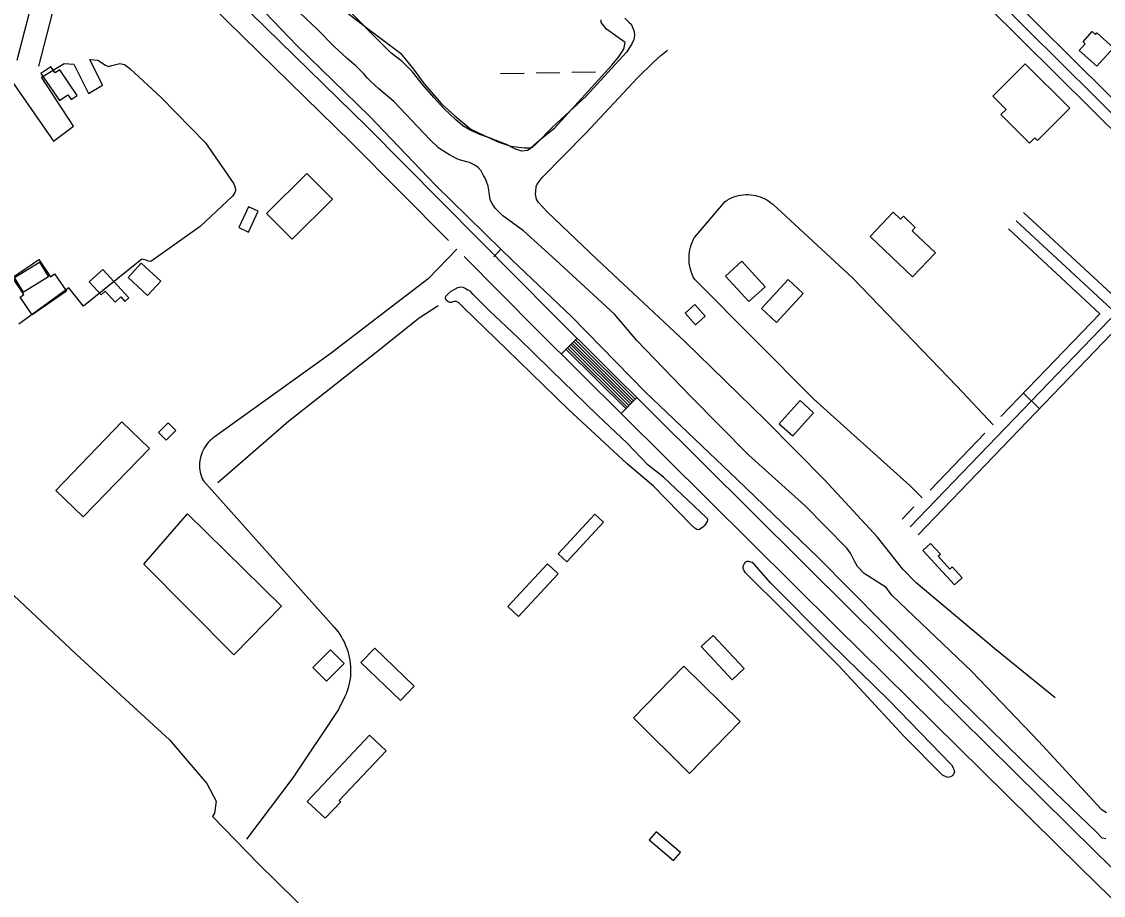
# Model space of a CAD drawing. Extents: x 3903937 to 3942190, y 260677 to 286651.
# Drawn here: x 3910235 to 3911691, y 282022 to 283198 of the extents above; entities that cross this region are included whole.
import ezdxf

# ---------------------------------------------------------------- set-up
doc = ezdxf.new("R2010")
doc.units = 0
for name, color, linetype in [('V-BLDG-OTLN', 7, 'Continuous'), ('V-CHAN-DOCK', 7, 'Continuous'), ('V-ROAD-CNTR', 7, 'Continuous'), ('V-TOPO-SHOR', 7, 'Continuous'), ('V-WETL-SWMP', 7, 'Continuous')]:
    doc.layers.add(name, color=color, linetype=linetype)

msp = doc.modelspace()

# ---------------------------------------------------------------- linework, layer by layer
at = {"layer": 'V-BLDG-OTLN'}
for points in [[(3911704, 283162.4), (3911681.6, 283137.5), (3911658.1, 283158.6), (3911666.3, 283167.8), (3911663.3, 283170.5), (3911675.7, 283184.2), (3911679.9, 283180.4), (3911681.7, 283182.5)], [(3911645.4, 283081.1), (3911602, 283037.5), (3911598.4, 283041.1), (3911591.4, 283034), (3911552.8, 283072.5), (3911559.8, 283079.5), (3911542, 283097.2), (3911585.4, 283140.8)], [(3910564.6, 282939.2), (3910618.7, 282993.3), (3910653.1, 282958.8), (3910599.1, 282904.7)], [(3910540.4, 282948.5), (3910527.3, 282920.5), (3910540.2, 282914.5), (3910553.2, 282942.5)], [(3911376.9, 282908.4), (3911407.9, 282941), (3911417.7, 282931.6), (3911421.6, 282935.7), (3911437.5, 282920.5), (3911433.3, 282916), (3911464.5, 282886.3), (3911433.8, 282854.1)], [(3910225.3, 282853.4), (3910258.9, 282873.9), (3910271, 282854), (3910237.5, 282833.5)], [(3910404.3, 282829.2), (3910378.2, 282853.4), (3910396, 282872.6), (3910422.1, 282848.4)], [(3911213.5, 282820.8), (3911182.3, 282855.1), (3911204.3, 282875.1), (3911235.5, 282840.8)], [(3911230.6, 282811.5), (3911266.5, 282850.4), (3911286.7, 282831.7), (3911250.9, 282792.8)], [(3911127.8, 282805.2), (3911141.8, 282789.6), (3911154.9, 282801.4), (3911140.9, 282817)], [(3911272.7, 282640.1), (3911300.7, 282671.2), (3911282.6, 282687.6), (3911254.5, 282656.4)], [(3910281, 282566.8), (3910369.9, 282659), (3910407, 282623.2), (3910317.9, 282531.3)], [(3910419.2, 282644.6), (3910432.2, 282657.7), (3910442.5, 282647.4), (3910429.4, 282634.4)], [(3910458.1, 282535.1), (3910584.6, 282411), (3910520.3, 282345.5), (3910399.3, 282467.7)], [(3910956.9, 282481.5), (3911006.2, 282534.7), (3911017.8, 282524.1), (3910968.4, 282470.8)], [(3911447.6, 282485.9), (3911490.1, 282439.7), (3911500.4, 282449.3), (3911487, 282463.8), (3911484, 282461), (3911468.1, 282478.3), (3911471.2, 282481.2), (3911458.1, 282495.5)], [(3910889.1, 282410.8), (3910942.4, 282467.9), (3910956.8, 282454.5), (3910903.6, 282397.3)], [(3911191.2, 282312.1), (3911149.5, 282356.6), (3911165.6, 282371.6), (3911207.2, 282327.1)], [(3910626.9, 282328.6), (3910650.5, 282352.2), (3910668.8, 282333.9), (3910645.2, 282310.3)], [(3910744.9, 282284), (3910691.6, 282335.3), (3910710.1, 282354.5), (3910763.4, 282303.2)], [(3911125.9, 282330.3), (3911202, 282256), (3911133.5, 282185.9), (3911058.1, 282260.9)], [(3910619.3, 282148.4), (3910703, 282237.4), (3910725.3, 282216.4), (3910662.4, 282149.5), (3910664.3, 282147.8), (3910643.5, 282125.7)], [(3911079.6, 282096.4), (3911112.1, 282068.6), (3911121.5, 282079.5), (3911089, 282107.4)]]:
    msp.add_lwpolyline(points, close=True, dxfattribs=at)
at = {"layer": 'V-CHAN-DOCK'}
for points in [[(3910260.9, 283127.6), (3910285.8, 283091.3), (3910297.3, 283099.2), (3910301.7, 283092.7), (3910309.9, 283098.3), (3910286.3, 283132.9), (3910280, 283128.6), (3910274.3, 283136.8)], [(3910249.3, 282802.9), (3910232.8, 282826.8), (3910238.1, 282830.5), (3910222.5, 282853.3), (3910257.9, 282877.6), (3910273.8, 282854.4), (3910279.4, 282858.2), (3910295.5, 282834.7)], [(3910379.2, 282826.1), (3910344.1, 282864.2), (3910325.9, 282847.4), (3910341.9, 282830.1), (3910347.2, 282834.9), (3910360.7, 282820.3), (3910368.3, 282827.3), (3910373.9, 282821.2)]]:
    msp.add_lwpolyline(points, close=True, dxfattribs=at)
at = {"layer": 'V-ROAD-CNTR'}
for p, q in [((3910982.3, 282771.5), (3910961.2, 282750.2)), ((3911604.5, 282676.7), (3911582.9, 282697.5)), ((3911062.7, 282691.7), (3911041.6, 282670.4))]:
    msp.add_line(p, q, dxfattribs=at)
for points in [[(3911114.4, 283659.6), (3911356.4, 283416.7), (3911818.4, 282958.8), (3911841.8, 282938.3)], [(3911109.6, 283643.2), (3911345.8, 283406.1), (3911816.1, 282940)], [(3911144.2, 283651), (3911367, 283427.4), (3911837.6, 282960.9)], [(3910283.4, 283488.7), (3910309.6, 283439), (3910330, 283415.7), (3910386.6, 283363), (3910699.8, 283056), (3910950.2, 282803.4), (3911352.1, 282404.4), (3911680.2, 282080.6), (3911854.8, 281910)], [(3910310.1, 283392.9), (3910273, 283317.4), (3910228.5, 283145.2)], [(3910333.1, 283371.8), (3910301.2, 283306.9), (3910257.6, 283137.7)], [(3910333.1, 283371.8), (3910365.8, 283341.3), (3910678.6, 283034.8), (3910809.3, 282902.9)], [(3912013.9, 283097.2), (3911838.3, 282941.4), (3911430.6, 282517.6)], [(3912023.9, 283086), (3911848.7, 282930.5), (3911441.4, 282507.2)], [(3911446.8, 282556.8), (3911430.6, 282572.8), (3911301, 282689.8), (3911140.9, 282850.5), (3911139.2, 282853.5), (3911137.7, 282856.6), (3911136.4, 282859.9), (3911135.3, 282863.2), (3911134.5, 282866.5), (3911133.8, 282869.9), (3911133.3, 282873.4), (3911133.1, 282876.9), (3911133, 282880.3), (3911133.2, 282883.8), (3911133.6, 282887.3), (3911134.3, 282890.7), (3911135.1, 282894.1), (3911136.1, 282897.4), (3911137.4, 282900.6), (3911138.8, 282903.8), (3911140.4, 282906.9), (3911181.6, 282955.6), (3911184.4, 282957.4), (3911187.3, 282959), (3911190.2, 282960.4), (3911193.3, 282961.7), (3911196.4, 282962.7), (3911199.6, 282963.5), (3911202.9, 282964.2), (3911206.1, 282964.6)], [(3911206.1, 282964.6), (3911209.4, 282964.8), (3911212.7, 282964.8), (3911216, 282964.6), (3911219.3, 282964.2), (3911222.5, 282963.6), (3911225.7, 282962.8), (3911228.9, 282961.8), (3911231.9, 282960.6), (3911234.9, 282959.2), (3911237.8, 282957.6), (3911240.6, 282955.8), (3911243.3, 282953.9), (3911245.8, 282951.8), (3911353.5, 282852.6), (3911493.2, 282707.1), (3911542.5, 282655.1)], [(3911583.2, 282940.7), (3911706.7, 282826.3)], [(3911573.1, 282929.7), (3911707.3, 282805.3)], [(3911562.9, 282918.7), (3911685.9, 282804.6)], [(3910820.7, 282891.3), (3910782.1, 282851.4), (3910649.8, 282750.1), (3910495.3, 282639.2), (3910492.8, 282637.4), (3910490.4, 282635.5), (3910488.1, 282633.4), (3910486, 282631.2), (3910484, 282628.9), (3910482.2, 282626.4), (3910480.6, 282623.8), (3910479.1, 282621.1), (3910477.8, 282618.3), (3910476.8, 282615.4), (3910475.9, 282612.5), (3910475.2, 282609.5), (3910474.7, 282606.5), (3910474.4, 282603.4), (3910474.3, 282600.3), (3910474.5, 282597.3), (3910474.8, 282594.2), (3910475.3, 282591.2), (3910476.1, 282588.2), (3910477, 282585.3), (3910478.1, 282582.4), (3910479.5, 282579.7), (3910569.4, 282479.2), (3910655.5, 282382.7), (3910658.2, 282379.5), (3910660.7, 282376.3), (3910663.1, 282372.9), (3910665.4, 282369.3), (3910667.4, 282365.7), (3910669.3, 282362), (3910671, 282358.2), (3910672.5, 282354.3), (3910673.8, 282350.4), (3910675, 282346.4), (3910675.9, 282342.3), (3910676.6, 282338.2), (3910677.2, 282334.1), (3910677.5, 282330), (3910677.7, 282325.8), (3910677.6, 282321.7), (3910677.3, 282317.5), (3910676.9, 282313.4), (3910676.2, 282309.3), (3910675.4, 282305.2), (3910674.3, 282301.2), (3910673.1, 282297.2), (3910671.6, 282293.3), (3910670, 282289.5), (3910661.3, 282272.2), (3910600.1, 282180.2), (3910537.6, 282097.5)], [(3910830.4, 282881.6), (3910929, 282782.2), (3911331, 282383.1), (3911659.2, 282059.2), (3911923, 281801.4)], [(3911685.9, 282804.6), (3911552.6, 282666.1)], [(3910976, 282765.1), (3911056.4, 282685.3)], [(3910978.1, 282767.2), (3911058.5, 282687.4)], [(3910980.2, 282769.3), (3911060.6, 282689.5)], [(3910967.5, 282756.6), (3911047.9, 282676.8)], [(3910969.6, 282758.7), (3911050, 282678.9)], [(3910971.7, 282760.8), (3911052.1, 282681)], [(3910973.8, 282763), (3911054.2, 282683.2)], [(3911531.3, 282643.9), (3911457.5, 282567.2)], [(3911435.7, 282544.6), (3911419.8, 282528)]]:
    msp.add_lwpolyline(points, dxfattribs=at)
msp.add_spline([(3911429, 283887.8), (3911339.3, 283883.9), (3911224.8, 283868.3), (3911099.3, 283845.2), (3910979.4, 283815.8), (3910833.4, 283774.9), (3910758.5, 283744.9), (3910661.5, 283697.1), (3910528.6, 283629.3), (3910367.2, 283541.1), (3910240.8, 283464.5), (3910038.2, 283357.3), (3909881.8, 283267.5), (3909772.5, 283199), (3909706.3, 283152.7), (3909641.7, 283103), (3909577.9, 283051.5), (3909499.1, 282986.5), (3909420, 282912), (3909374.7, 282871.7), (3909296, 282804.3)], degree=3, dxfattribs=at)
at = {"layer": 'V-TOPO-SHOR'}
msp.add_line((3910870.3, 282881), (3910880, 282891.3), dxfattribs=at)
for points in [[(3911694.1, 282097.8), (3911689, 282099), (3911681, 282107.3), (3911602.4, 282182.6), (3911494.5, 282288.4), (3911393.4, 282388.9), (3911306.2, 282477.1), (3911197.8, 282581.5), (3911074.6, 282699.1), (3910975.1, 282800.7), (3910894.7, 282877), (3910880, 282891.3), (3910792.1, 282977.5), (3910703.1, 283070.4), (3910605.3, 283165.5), (3910509.7, 283265.4)], [(3911687.5, 282137.7), (3911603.2, 282229.3), (3911513.5, 282323.1), (3911406.6, 282425.6), (3911402, 282431.3), (3911398.1, 282436), (3911368.5, 282455.2), (3911359.7, 282464.2), (3911355.9, 282471.7), (3911350.2, 282482.3), (3911345.5, 282489.3), (3911288.7, 282546.5), (3911213.3, 282614.1), (3911135.2, 282693.7), (3911063, 282768.6), (3911032.6, 282804), (3910953.5, 282877), (3910910.4, 282916.1), (3910882.6, 282936.3), (3910872.3, 282946.5), (3910868.2, 282952.8), (3910865.5, 282957.7), (3910864.9, 282961), (3910864.1, 282968), (3910862.6, 282976.4), (3910860.6, 282982.7), (3910858.8, 282986.9), (3910856.5, 282990.4), (3910853.4, 282996.8), (3910849.2, 283001.3), (3910844.9, 283004.6), (3910837.5, 283008), (3910825.7, 283011.4), (3910820.4, 283013.1), (3910810.9, 283018.2), (3910802.8, 283023.4), (3910795.9, 283028), (3910784.3, 283038.8), (3910736, 283090.3), (3910715.6, 283107.2), (3910704.4, 283117.4), (3910700, 283121.9), (3910694.8, 283128), (3910684.5, 283138.2), (3910673.2, 283148.1), (3910655.3, 283164.7), (3910632.9, 283186.9), (3910568.3, 283248.5)], [(3910662.2, 283217.8), (3910701.6, 283187.4), (3910744.6, 283155.2), (3910762.5, 283133.7), (3910776.8, 283114), (3910800.1, 283087.1), (3910818, 283071), (3910839.5, 283053.1), (3910857.4, 283044.2), (3910877.1, 283035.2), (3910893.2, 283029.8), (3910911.1, 283028), (3910920, 283028), (3910932.6, 283038.8), (3910952.3, 283054.9), (3911029.2, 283139.1), (3911038.2, 283149.8), (3911045.4, 283160.5), (3911047.1, 283169.5), (3911022.1, 283187.4), (3911014.9, 283196.4), (3911014.9, 283199.9)], [(3911625.5, 282287.9), (3911544.5, 282353.6), (3911438.9, 282442.6), (3911420.8, 282460.8), (3911386.6, 282503.7), (3911315.8, 282580.7), (3911235.9, 282661.4), (3911127.3, 282767.4), (3911009.3, 282877.3), (3910942.2, 282941.6), (3910930.5, 282954.2), (3910928, 282958.6), (3910926.3, 282965.4), (3910926.8, 282969.3), (3910927.4, 282975.6), (3910928.8, 282979.1), (3910935.5, 282987.8), (3910994.4, 283047.6), (3911063.5, 283122.1), (3911084.8, 283142.4), (3911095.2, 283151.8), (3911104.2, 283159.3)], [(3910217.9, 283123.2), (3910278, 283036.6), (3910304.7, 283056.9), (3910261.5, 283122.8), (3910292.1, 283141.4), (3910305.1, 283140.4), (3910324.8, 283100.8), (3910343.6, 283112.1), (3910326.7, 283146.5), (3910337.5, 283145.9), (3910347.8, 283138.9), (3910351.7, 283137.4), (3910356.5, 283138.6), (3910359.9, 283139.6), (3910366.9, 283141.1), (3910373.3, 283139.9), (3910380.6, 283134.5), (3910422.9, 283095.4), (3910482.6, 283034.7), (3910520.5, 282979.4), (3910522.4, 282974.6), (3910522.7, 282970.4), (3910521.4, 282967), (3910518.8, 282962.7), (3910475.2, 282921.8), (3910408.7, 282874.9), (3910405.6, 282875.4), (3910402.4, 282876.4), (3910396.7, 282878), (3910318.4, 282814.6), (3910298.5, 282839.6), (3910231.3, 282790.7)], [(3911156.3, 282530.2), (3911157.9, 282528.5), (3911158, 282527.1), (3911157.4, 282525), (3911156.5, 282523.5), (3911155, 282521.5), (3911153.2, 282519.2), (3911151.5, 282517.3), (3911148.4, 282514.9), (3911146.1, 282513.8), (3911143.6, 282514.3), (3911140.7, 282515.9), (3911136.3, 282519.9), (3911085.1, 282572.4), (3911050, 282602.5), (3910970.7, 282675.8), (3910887.9, 282756.3), (3910829.7, 282812.8), (3910822.7, 282819.8), (3910819.9, 282821), (3910817.2, 282820.9), (3910815.3, 282820.4), (3910813.2, 282819.6), (3910811.3, 282819.7), (3910808.7, 282820.8), (3910806.3, 282823), (3910805.3, 282825.5), (3910806, 282828.2), (3910809, 282831.3), (3910813.1, 282834.8), (3910817.7, 282837.8), (3910821.8, 282839.7), (3910825.4, 282840.8), (3910828.8, 282840.3), (3910832, 282838.9), (3910835.6, 282836.9), (3910838, 282835.3), (3910839.4, 282834.1)], [(3911156.3, 282530.2), (3911098.5, 282584.6), (3911077.9, 282600.8), (3911049.7, 282630.4), (3911010.4, 282667.6), (3910947.3, 282728.9), (3910903, 282772.2), (3910863.9, 282808.9), (3910842.4, 282830.4), (3910839.4, 282834.1)], [(3910498.9, 282577.5), (3910594.1, 282659.8), (3910711.9, 282752.7), (3910769.9, 282799), (3910795.4, 282815.7)], [(3911486.3, 282197.7), (3911489, 282192.7), (3911490.3, 282188.3), (3911489.2, 282185.9), (3911488.8, 282184.8), (3911487.9, 282183.6), (3911486.6, 282182.2), (3911485.1, 282181.2), (3911481.7, 282180.7), (3911479.2, 282181.2), (3911474.2, 282183.8), (3911422.4, 282235.7), (3911334.7, 282330.6), (3911258.4, 282406.9), (3911212, 282452.7), (3911209.1, 282455.8), (3911207.2, 282458.4), (3911206.1, 282461.6), (3911206, 282464.3), (3911206.2, 282465.6), (3911207.7, 282468.4), (3911209.3, 282470.5), (3911210.3, 282471.2), (3911211.4, 282471.6), (3911213, 282471.6), (3911215.6, 282470.9), (3911217.6, 282470.2)], [(3911486.3, 282197.7), (3911402.4, 282284.2), (3911321.9, 282362.4), (3911242.6, 282442.4), (3911221.1, 282467.3), (3911217.6, 282470.2)], [(3910216.4, 282433), (3910308.6, 282346), (3910433.8, 282231.2), (3910484.4, 282172.3), (3910496.7, 282148.8), (3910494.3, 282132.4), (3910491.7, 282128.2), (3910553.6, 282064.5), (3910704.2, 281916.4), (3910815, 281806.7), (3910996.1, 281626.7), (3911165.2, 281458.3), (3911298.3, 281327.6), (3911475.1, 281160.7), (3911653.3, 280985.5), (3911770.3, 280867.3)], [(3911687.5, 282137.7), (3911694.9, 282133.4)]]:
    msp.add_lwpolyline(points, dxfattribs=at)
at = {"layer": 'V-WETL-SWMP'}
for p, q in [((3910927.4, 283128.6), (3910959.4, 283129.2)), ((3910975.4, 283129.5), (3911007.3, 283130)), ((3910879.4, 283127.8), (3910911.4, 283128.3))]:
    msp.add_line(p, q, dxfattribs=at)
msp.add_lwpolyline([(3911046.7, 283202.1), (3911052.4, 283196.6), (3911055.1, 283194.2), (3911057.8, 283188.1), (3911059.1, 283184.1), (3911059.8, 283178.8), (3911058.6, 283173.5), (3911055.6, 283167), (3911049.1, 283156.3), (3910994.5, 283097.5), (3910949.1, 283055.8), (3910928, 283033.6), (3910922.1, 283028.1), (3910915.6, 283024.1), (3910907.9, 283023.1), (3910898.6, 283026.4), (3910887.4, 283032.3), (3910875.6, 283036.9), (3910863.1, 283041.7), (3910851.6, 283045.9), (3910839.4, 283051.3), (3910828.8, 283057.5), (3910819, 283066.1), (3910803.4, 283080.2), (3910789.5, 283095.5), (3910774.3, 283113.1), (3910760.9, 283130.2), (3910747, 283144), (3910732, 283155.8), (3910719.8, 283167.6), (3910676.2, 283211.9)], dxfattribs=at)

doc.saveas('drawing.dxf')
